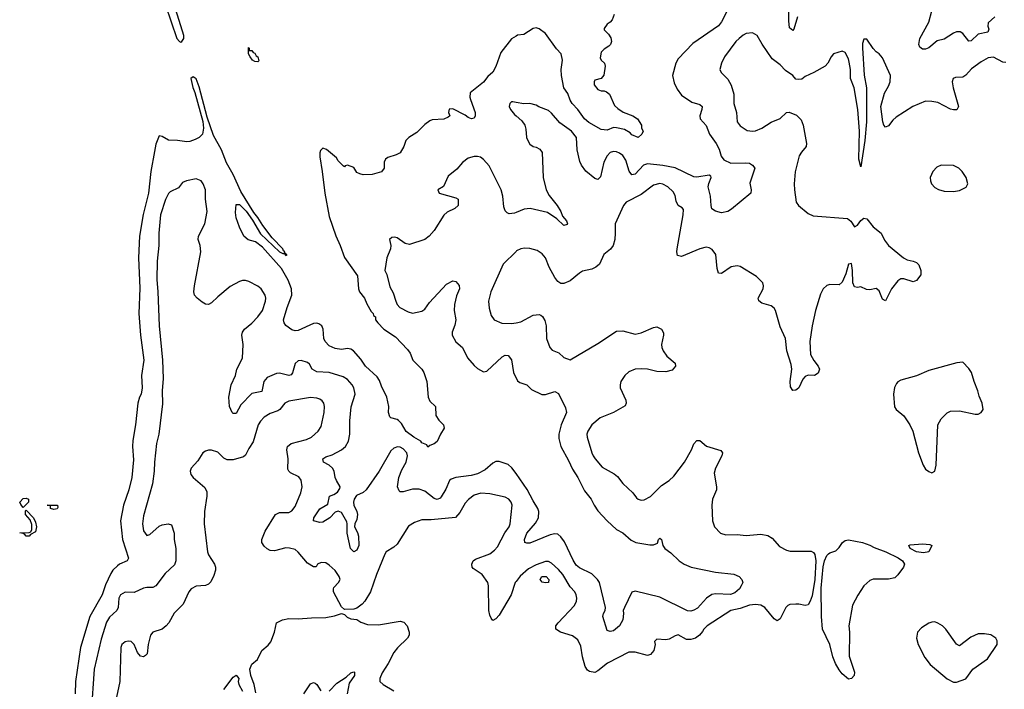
# Model space of a CAD drawing. Header units: inches. Extents: x 1834610 to 2027685, y 642842 to 774116.
# Tile 630 of 632: x 2016788 to 2023159, y 762200 to 766531. Entities that reach past the tile are written whole.
import ezdxf

# ---------------------------------------------------------------- set-up
doc = ezdxf.new("R2010")
doc.units = ezdxf.units.IN
doc.header["$MEASUREMENT"] = 0
doc.layers.add('C0716', color=7, linetype='Continuous')
doc.layers.add('C0726', color=7, linetype='Continuous')

msp = doc.modelspace()

# ---------------------------------------------------------------- linework, layer by layer
at = {"layer": 'C0716', "color": 5}
for points, elevation in [([(2017696.2, 766736.2), (2017804.3, 766410), (2017823.2, 766390), (2017830, 766386.8), (2017838.4, 766390), (2017851.4, 766408.6), (2017849.4, 766430), (2017755.6, 766735.6)], 240), ([(2020000, 766425.6), (2019970, 766407), (2019901.5, 766318.5), (2019870, 766229), (2019850, 766192.7), (2019816.7, 766163.3), (2019790, 766127.8), (2019702.8, 766057.2), (2019701.1, 766030), (2019704.9, 766015.1), (2019735.6, 765930), (2019736.4, 765910), (2019730, 765894), (2019710.7, 765889.3), (2019690, 765897.6), (2019670, 765913.3), (2019590, 765955.6), (2019568.3, 765951.7), (2019562.8, 765930), (2019571, 765910), (2019559.8, 765900.2), (2019532.3, 765887.7), (2019456.8, 765883.2), (2019442.5, 765877.5), (2019410, 765853.2), (2019358.3, 765801.7), (2019306.8, 765770), (2019287.7, 765750), (2019273, 765710), (2019250.3, 765669.7), (2019223.9, 765656.1), (2019170, 765639.6), (2019156.3, 765630), (2019146.7, 765610), (2019147.7, 765570), (2019130, 765548.2), (2019069.6, 765529.6), (2019010, 765527.6), (2018990, 765533.6), (2018970, 765543.6), (2018950, 765575.8), (2018910, 765589.6), (2018894.9, 765585.1), (2018890, 765579), (2018883.2, 765583.2), (2018850, 765619), (2018838.4, 765638.4), (2018772.7, 765692.7), (2018750, 765699.3), (2018734.3, 765685.7), (2018729.6, 765670.4), (2018730, 765644.7), (2018746.5, 765550), (2018762.4, 765410), (2018790, 765258.8), (2018833.5, 765133.5), (2018862.4, 765070), (2018890, 764994), (2018974.9, 764874.9), (2018980.7, 764790), (2018987.2, 764770), (2019020.3, 764730), (2019033.5, 764693.5), (2019062.8, 764642.8), (2019076.3, 764630), (2019078, 764618), (2019090.6, 764610), (2019090.8, 764590.8), (2019104.7, 764570), (2019145.5, 764530), (2019220.3, 764480.3), (2019298.2, 764398.2), (2019313.9, 764373.9), (2019332.4, 764330), (2019390, 764271.6), (2019403.8, 764250), (2019422, 764190), (2019431.3, 764090), (2019443.2, 764063.2), (2019478, 764030), (2019480.5, 763970), (2019500.3, 763940.3), (2019530.3, 763910), (2019535.5, 763890), (2019511, 763850), (2019490, 763802), (2019470, 763788), (2019442, 763778), (2019430, 763766), (2019422, 763782), (2019390, 763795.3), (2019384.5, 763804.5), (2019339.3, 763830), (2019290, 763868.4), (2019258.9, 763918.9), (2019239.3, 763939.3), (2019230, 763946), (2019190, 763955.1), (2019183.1, 763963.1), (2019175.1, 763990), (2019176.3, 764030), (2019164.8, 764090), (2019130, 764160.7), (2019117.2, 764197.2), (2019100.8, 764220.8), (2019025.8, 764290), (2018995.2, 764335.2), (2018949.1, 764389.1), (2018930, 764400.3), (2018910, 764403.5), (2018870, 764398.2), (2018830, 764403.5), (2018790, 764422.7), (2018764.1, 764450), (2018756.2, 764470), (2018752.7, 764530), (2018743.1, 764550), (2018724.3, 764564.2), (2018710, 764569), (2018690, 764566.9), (2018590, 764519.9), (2018570, 764518.9), (2018550, 764524.6), (2018510, 764552.4), (2018499, 764570), (2018495.5, 764590), (2018519.1, 764670), (2018549.1, 764750), (2018547.2, 764790), (2018525.6, 764845.6), (2018481.4, 764921.4), (2018359, 765059), (2018314.8, 765094.8), (2018266.3, 765106.3), (2018238.4, 765130), (2018210, 765189), (2018189.6, 765250), (2018184.9, 765284.9), (2018190, 765336), (2018210, 765334.9), (2018253.3, 765293.3), (2018294.7, 765234.7), (2018346.8, 765146.8), (2018470, 765030.5), (2018490, 765019.3), (2018499.9, 765019.9), (2018510, 765006), (2018519, 765010), (2018512.3, 765012.3), (2018510, 765019), (2018500.2, 765020.2), (2018503.7, 765030), (2018495.3, 765035.3), (2018490.8, 765050), (2018421.1, 765121.1), (2018360.7, 765200.7), (2018330, 765250.9), (2018303.2, 765283.2), (2018219.8, 765419.8), (2018170, 765529.6), (2018125.9, 765605.9), (2018093.4, 765690), (2018042, 765782), (2018001.4, 765901.4), (2017950, 766096.9), (2017930, 766149.8), (2017910, 766162.2), (2017896.8, 766150), (2017908.4, 766091.6), (2017921, 766061), (2017973.4, 765873.4), (2017977.7, 765830), (2017971.5, 765790), (2017950.5, 765770), (2017923.7, 765756.3), (2017890, 765743.5), (2017870, 765741), (2017810, 765749.7), (2017751.2, 765751.2), (2017710, 765776), (2017690, 765779), (2017670, 765725.2), (2017660.3, 765679.7), (2017637.8, 765550), (2017621.1, 765410), (2017588.3, 765271.7), (2017563.8, 765130), (2017557.3, 764990), (2017565.4, 764794.6), (2017560.1, 764630), (2017570.1, 764490.1), (2017592.1, 764330), (2017577.1, 764230), (2017580.5, 764150), (2017574.5, 764110), (2017564.4, 764090), (2017553.6, 764050), (2017538.5, 763910), (2017520.2, 763810), (2017517.6, 763770), (2017524.8, 763684.8), (2017513.8, 763570), (2017494.6, 763490), (2017459.2, 763390), (2017440.7, 763290), (2017453.7, 763170), (2017491.5, 763048.5), (2017483.6, 763030), (2017434, 763010), (2017420.3, 762999.7), (2017390.9, 762970), (2017378, 762950), (2017343.9, 762876.1), (2017321.2, 762810), (2017241.8, 762670), (2017180.9, 762470), (2017149.6, 762250), (2017147.3, 762170)], 240), ([(2020000, 765996.1), (2019979.8, 766000.2), (2019970, 765999.3), (2019960.7, 765990), (2019955.5, 765970), (2019963.1, 765950), (2019990, 765919.1), (2020000, 765910.4)], 260), ([(2020000, 765283.7), (2019990, 765279.3), (2019956.5, 765276.5), (2019942, 765282), (2019930, 765295.3), (2019921.2, 765321.1), (2019915.1, 765390), (2019904.4, 765430), (2019825.9, 765585.9), (2019790, 765626.9), (2019770, 765641), (2019750, 765647.2), (2019730, 765647.4), (2019690, 765636), (2019653, 765607), (2019615.8, 765564.2), (2019561.7, 765518.3), (2019530, 765451.8), (2019494.8, 765430), (2019502, 765410), (2019610, 765379.5), (2019624.9, 765370), (2019625.5, 765330), (2019604.9, 765310), (2019554, 765286), (2019532.3, 765267.7), (2019470, 765167.6), (2019437.8, 765130), (2019410, 765109.8), (2019310, 765076.8), (2019282.9, 765082.9), (2019230, 765120.7), (2019215.3, 765124.7), (2019196.9, 765123.1), (2019182, 765110), (2019188.8, 765070), (2019187.4, 765050), (2019164.6, 764990), (2019150.4, 764910), (2019163.4, 764883.4), (2019184.1, 764804.1), (2019204.8, 764764.8), (2019221.4, 764710), (2019230.1, 764690.1), (2019247.8, 764670), (2019302.4, 764642.4), (2019330, 764633.8), (2019390, 764645.5), (2019410, 764658.7), (2019439, 764701), (2019550, 764819.6), (2019590, 764843.1), (2019610, 764837.1), (2019631.6, 764811.6), (2019633.6, 764790), (2019615.6, 764744.4), (2019601.2, 764690), (2019600.2, 764650), (2019611.3, 764590), (2019604, 764556), (2019585.7, 764510), (2019587, 764490), (2019610, 764448.2), (2019652.7, 764410), (2019684.9, 764344.9), (2019730, 764293.4), (2019750, 764275.5), (2019790, 764253.4), (2019810, 764258), (2019910, 764350.3), (2019930, 764360.4), (2019950, 764359.1), (2019970, 764331), (2019983.8, 764250), (2019991.2, 764230), (2020000, 764213.8)], 260), ([(2020000, 763595.1), (2019973.2, 763633.2), (2019950, 763653.1), (2019890, 763674), (2019870, 763674.2), (2019850, 763663.2), (2019799.6, 763620.4), (2019750, 763594.3), (2019710, 763583.8), (2019609.4, 763570.6), (2019581.1, 763558.9), (2019570, 763549.8), (2019546.3, 763493.7), (2019516, 763444), (2019510, 763436.5), (2019490, 763428.5), (2019470, 763435), (2019410, 763482.5), (2019373.5, 763493.5), (2019330, 763494.5), (2019270, 763476.4), (2019250, 763477.4), (2019243.3, 763483.3), (2019233.6, 763510), (2019241.3, 763570), (2019260.3, 763619.7), (2019289.8, 763670), (2019298.2, 763710), (2019293, 763730), (2019270, 763756), (2019250, 763765.3), (2019232.6, 763767.4), (2019210, 763760.4), (2019190, 763741.6), (2019115.3, 763610), (2019030.2, 763490), (2019010, 763472.9), (2018966.9, 763453.1), (2018951.7, 763430), (2018948.2, 763410), (2018951.4, 763391.4), (2018970.3, 763350), (2018973.7, 763330), (2018970, 763298), (2018956.3, 763270), (2018954.9, 763250), (2018974.1, 763214.1), (2018981, 763190), (2018982.3, 763130), (2018970, 763099.7), (2018949.6, 763090), (2018929.8, 763110), (2018907.6, 763210), (2018908, 763270), (2018904.2, 763284.2), (2018870, 763342.7), (2018850, 763353.2), (2018830, 763346.6), (2018794.9, 763310), (2018750, 763281.7), (2018730, 763278.3), (2018689.6, 763290), (2018691.2, 763310), (2018730, 763367.9), (2018782, 763398), (2018794, 763450), (2018821, 763459), (2018844.9, 763475.1), (2018860.5, 763499.5), (2018862.6, 763510), (2018839, 763550), (2018830.7, 763570), (2018823.7, 763610), (2018812.1, 763630), (2018790, 763650.8), (2018754.7, 763670), (2018749.7, 763690), (2018770, 763703.6), (2018810, 763716.6), (2018870.9, 763750), (2018895.8, 763770), (2018915.4, 763804.6), (2018925.4, 763850), (2018923.7, 763936.3), (2018932.1, 764027.8), (2018958.4, 764110), (2018950.7, 764150), (2018939.8, 764170), (2018910, 764203.5), (2018880.6, 764220.6), (2018790, 764248.5), (2018710, 764254.3), (2018680.7, 764270), (2018662.5, 764302.5), (2018650, 764314.7), (2018610, 764327.7), (2018590, 764324.7), (2018570, 764308), (2018553.8, 764246.2), (2018545, 764235), (2018530, 764229), (2018470, 764244.4), (2018450, 764243.5), (2018390, 764216.8), (2018368.3, 764191.7), (2018354.4, 764125.6), (2018290, 764113.5), (2018219.8, 764040.2), (2018190, 763984.2), (2018170, 763983.5), (2018162.4, 763990), (2018145.3, 764030), (2018142, 764090), (2018156.8, 764170), (2018184.5, 764230), (2018193.6, 764270), (2018230, 764341.6), (2018235.4, 764430), (2018226.2, 764490), (2018230.8, 764509.2), (2018243.5, 764530), (2018290, 764569.2), (2018328.8, 764610), (2018359, 764650), (2018379.8, 764710), (2018381.8, 764730), (2018377.6, 764750), (2018350.7, 764790.7), (2018330, 764808.2), (2018270, 764838.7), (2018250, 764844.2), (2018230, 764844.2), (2018210, 764838), (2018150, 764805.4), (2018070, 764739.1), (2018030, 764698.9), (2018010.2, 764689.8), (2017990, 764690.9), (2017970, 764703.1), (2017936.8, 764730), (2017920.3, 764750), (2017915, 764770), (2017919.1, 764810), (2017960.2, 765030), (2017955.7, 765070), (2017943.8, 765110), (2017944.8, 765130), (2017986.4, 765210), (2018001.1, 765290), (2017990.6, 765370), (2017989.8, 765430), (2017976.4, 765470), (2017961.6, 765490), (2017930, 765501.1), (2017866.8, 765490), (2017842.4, 765477.6), (2017815.3, 765444.7), (2017762.5, 765417.5), (2017752.2, 765407.8), (2017731.6, 765368.4), (2017699.4, 765270), (2017688.1, 765150), (2017688.7, 765070), (2017678.6, 764970), (2017674.8, 764850), (2017682.7, 764770), (2017690.1, 764550), (2017712, 764330), (2017715.9, 764210), (2017710.1, 764130.1), (2017713.1, 764046.9), (2017688.1, 763850), (2017673.8, 763790), (2017660.6, 763670), (2017659.1, 763610), (2017647.5, 763530), (2017590, 763322.7), (2017583.5, 763270), (2017590, 763224), (2017610, 763194.9), (2017630, 763201.7), (2017690, 763255.6), (2017710, 763263.6), (2017750, 763270.3), (2017770, 763263), (2017787.4, 763210), (2017787.2, 763170), (2017797.8, 763110), (2017799, 763030), (2017790, 763005), (2017730, 762949.6), (2017670, 762868.3), (2017650, 762857.6), (2017610, 762858), (2017590, 762853.5), (2017530, 762825.4), (2017470, 762828.2), (2017441.7, 762810), (2017429.4, 762790), (2017424.5, 762730), (2017417.8, 762710), (2017370, 762666), (2017350, 762633.7), (2017315, 762525), (2017270.6, 762329.4), (2017250.1, 762049.9)], 260), ([(2020000, 765032.3), (2019916.5, 764950), (2019837.7, 764770), (2019822.2, 764710), (2019825.2, 764665.2), (2019838, 764618), (2019859.3, 764590), (2019907.6, 764567.6), (2019970, 764565.3), (2020000, 764571.5)], 280), ([(2020000, 762897.5), (2019994.2, 762890), (2019968.1, 762810), (2019890, 762679.7), (2019870, 762655.4), (2019850, 762645.6), (2019839.8, 762659.8), (2019830, 762679.5), (2019823.8, 762710), (2019821.2, 762870), (2019816.5, 762890), (2019781.7, 762941.7), (2019722.2, 762982.2), (2019716.8, 762990), (2019714.6, 763010), (2019722.7, 763030), (2019737.3, 763042.7), (2019830, 763076.6), (2019861, 763099), (2019879.5, 763120.5), (2019928.5, 763211.5), (2019955, 763250), (2019962.5, 763270), (2019974.6, 763390), (2019968.6, 763410), (2019953.7, 763430), (2019930, 763442), (2019830, 763464.4), (2019771.8, 763468.2), (2019730, 763455.8), (2019691.3, 763428.7), (2019670, 763404.5), (2019636.4, 763343.6), (2019608.2, 763311.8), (2019450, 763296.5), (2019390, 763296.8), (2019342.1, 763277.9), (2019304.1, 763255.9), (2019230, 763138), (2019210, 763119.1), (2019160.4, 763090), (2019150, 763075.1), (2019096.4, 762943.6), (2019057.4, 762830), (2019021.3, 762770), (2019003.8, 762750), (2018970, 762725.1), (2018950, 762717.6), (2018890, 762716), (2018870, 762733.2), (2018819.8, 762830), (2018818, 762850), (2018821.9, 762858.1), (2018851.2, 762890), (2018861, 762910), (2018855.1, 762930), (2018830, 762968.6), (2018790, 763003.5), (2018770, 763018.7), (2018739.3, 763020.7), (2018714.8, 763010), (2018706.8, 762993.2), (2018690, 762992), (2018650, 763015.1), (2018590, 763087.4), (2018570, 763103.5), (2018533.9, 763113.9), (2018510, 763114.6), (2018436.2, 763096.2), (2018410, 763098.6), (2018390, 763107.9), (2018370, 763125.1), (2018355.3, 763150), (2018355.8, 763170), (2018377.1, 763222.9), (2018444.4, 763330), (2018470, 763342.8), (2018530, 763343.2), (2018550, 763353.7), (2018570, 763381.6), (2018607.8, 763470), (2018615.9, 763510), (2018610, 763553.6), (2018593.5, 763573.5), (2018540.1, 763600.1), (2018529.8, 763610), (2018524, 763624), (2018525.4, 763690), (2018516.5, 763750), (2018520.7, 763770), (2018545.7, 763790), (2018643.9, 763816.1), (2018676.9, 763830), (2018719.7, 763870), (2018739.2, 763900.8), (2018759, 763990), (2018760.3, 764030), (2018755.3, 764050), (2018745.7, 764065.7), (2018730, 764076.5), (2018710, 764083.7), (2018670, 764086.5), (2018530, 764064), (2018504.4, 764050), (2018472, 764010), (2018459.2, 764000.8), (2018410, 763983.2), (2018370, 763959.3), (2018345.5, 763934.5), (2018332.3, 763910), (2018299.9, 763800.1), (2018270, 763758), (2018250, 763714.7), (2018236.3, 763703.7), (2018170, 763684.8), (2018130, 763683.9), (2018110, 763694.3), (2018070, 763733.7), (2018030, 763747.2), (2018010, 763746.3), (2017990, 763740.7), (2017974, 763730), (2017942, 763678), (2017897.3, 763630), (2017890.6, 763610), (2017896.3, 763590), (2017910.7, 763570), (2017985.9, 763505.9), (2017998.3, 763478.3), (2018000.2, 763450), (2017983.2, 763350), (2017982.9, 763270), (2018004.6, 763090), (2018011, 763070), (2018048.8, 763010), (2018055, 762990), (2018055, 762970), (2018044.5, 762935.5), (2018024.8, 762895.2), (2018010, 762880.2), (2017990, 762872.2), (2017930, 762867.5), (2017898.9, 762850), (2017883.7, 762830), (2017846.4, 762750), (2017788.5, 762691.5), (2017752.7, 762630), (2017736, 762610), (2017710, 762589.9), (2017648.8, 762570), (2017634.4, 762550), (2017620.7, 762490), (2017613.4, 762430), (2017602.3, 762417.7), (2017590, 762409.7), (2017570, 762413.3), (2017550, 762438), (2017528.4, 762490), (2017508.8, 762508.8), (2017490, 762512.2), (2017470, 762507.9), (2017449.3, 762490.7), (2017443.3, 762470), (2017435.3, 762250), (2017413.7, 762150)], 280), ([(2018316.6, 762176.6), (2018305.3, 762230), (2018283.5, 762290), (2018277.4, 762330), (2018290, 762361.6), (2018327.6, 762392.4), (2018354.7, 762450), (2018395.3, 762484.7), (2018413.5, 762506.5), (2018436.3, 762570), (2018450, 762630.5), (2018489, 762650), (2018530, 762657.8), (2018590, 762656), (2018677.1, 762662.8), (2018770, 762663.9), (2018825.7, 762674.3), (2018870, 762691.3), (2018890, 762684), (2018906.6, 762666.6), (2018930, 762654.9), (2018970, 762650.5), (2018995.1, 762635.1), (2019039.4, 762619.4), (2019110, 762617.8), (2019250, 762640.2), (2019273.9, 762633.9), (2019294.6, 762610), (2019308.9, 762570), (2019307.6, 762550), (2019296.9, 762530), (2019232.5, 762467.5), (2019210, 762437.6), (2019173.6, 762366.4), (2019132.9, 762307.2), (2019119.1, 762270), (2019119.6, 762250), (2019141.1, 762230), (2019210, 762190.2)], 280), ([(2018110, 762198), (2018170, 762278), (2018190, 762291.8), (2018205.5, 762270), (2018202.6, 762250), (2018206.7, 762230), (2018230, 762187.2)], 280), ([(2018790, 762187.2), (2018840.2, 762239.8), (2018901.8, 762278.2), (2018930, 762306), (2018950, 762313), (2018954.8, 762310), (2018953.7, 762290), (2018921.2, 762238.7), (2018907.7, 762170)], 260), ([(2018627.8, 762170), (2018670, 762234.9), (2018690, 762243.8), (2018699.2, 762239.2), (2018710, 762230.7), (2018736.3, 762190)], 260)]:
    msp.add_lwpolyline(points, dxfattribs=dict(at, elevation=elevation))
at = {"layer": 'C0716', "color": 5, "elevation": 220}
for points in [[(2018330, 766258), (2018310, 766261.2), (2018295.3, 766270), (2018279, 766290), (2018269, 766310), (2018268.7, 766351.3), (2018272.7, 766347.3), (2018272.7, 766332.7), (2018290, 766331.3), (2018298.8, 766318.8), (2018310, 766314), (2018318, 766298), (2018330, 766290.5), (2018334.8, 766265.2)], [(2016810, 763375.3), (2016795.1, 763395.1), (2016790, 763410.7), (2016810, 763434.4), (2016830, 763435.5), (2016844.7, 763430), (2016846, 763410)], [(2016830, 763189.5), (2016822, 763202), (2016810, 763208.7), (2016788.4, 763211.6), (2016850, 763214.8), (2016860.4, 763219.6), (2016866.6, 763233.4), (2016866.8, 763266.8), (2016856, 763296), (2016827, 763330), (2016825.2, 763354.8), (2016830, 763358), (2016877.3, 763310), (2016890, 763282), (2016897.1, 763250), (2016890, 763219), (2016858, 763202), (2016850, 763189.5)], [(2017010, 763363.6), (2016988.7, 763370), (2016987.3, 763387.3), (2016966, 763390), (2017034, 763390), (2017036, 763376), (2017030, 763367.8)]]:
    msp.add_lwpolyline(points, close=True, dxfattribs=at)
at = {"layer": 'C0726', "color": 5}
for points, elevation in [([(2021381, 766619), (2021330, 766517.6), (2021310, 766492.6), (2021143, 766377), (2021050, 766278.7), (2021032.9, 766250), (2021012.6, 766170), (2021023.5, 766123.5), (2021042.8, 766082.7), (2021070, 766042.4), (2021137, 765997), (2021190, 765982), (2021203.6, 765970), (2021202.3, 765950), (2021190.2, 765910), (2021190.3, 765890), (2021230, 765846.4), (2021251.3, 765790), (2021295.8, 765730), (2021313.6, 765693.6), (2021327.8, 765647.8), (2021345, 765625), (2021390, 765602.7), (2021486, 765606), (2021510, 765603), (2021530.4, 765590.4), (2021544.4, 765570), (2021513.3, 765473.3), (2021521.1, 765430), (2021519.3, 765410), (2021394.7, 765305.3), (2021370.2, 765289.8), (2021330, 765283), (2021290, 765291.8), (2021267.7, 765307.7), (2021261.5, 765330), (2021258.7, 765390), (2021243.5, 765450), (2021247.7, 765472.3), (2021263.5, 765510), (2021259.5, 765519.5), (2021250, 765524.7), (2021170, 765513), (2021150, 765514), (2021030, 765572.6), (2020950, 765587.2), (2020850, 765598.3), (2020825, 765590), (2020770, 765532.9), (2020750, 765528.5), (2020732.5, 765552.5), (2020710, 765623.5), (2020690, 765652), (2020670, 765668.5), (2020650, 765676.4), (2020630, 765678.9), (2020610, 765672.8), (2020590, 765651.6), (2020568.7, 765610), (2020545.4, 765514.6), (2020530, 765497.4), (2020510, 765503.5), (2020451.4, 765551.4), (2020422.6, 765590), (2020413.2, 765613.2), (2020396.5, 765690), (2020390.8, 765770), (2020358.7, 765810), (2020283.5, 765863.5), (2020230, 765926.6), (2020210, 765942.9), (2020147.3, 765967.3), (2020130, 765979), (2020090, 765989), (2020050, 765986), (2020000, 765996.1)], 260), ([(2020634.4, 766565.6), (2020621, 766530), (2020610, 766515.3), (2020590, 766502), (2020570, 766475.3), (2020570, 766464.7), (2020597.3, 766437.3), (2020613.3, 766413.3), (2020617.6, 766390), (2020610.5, 766370), (2020600.6, 766359.4), (2020570, 766341.6), (2020550, 766320.9), (2020544.8, 766284.8), (2020550.5, 766270), (2020572.7, 766250), (2020577, 766230), (2020567.4, 766172.6), (2020550, 766151.8), (2020510, 766139.3), (2020504.4, 766130), (2020506, 766110), (2020530, 766078.7), (2020550, 766070.3), (2020570, 766070.3), (2020584.8, 766064.8), (2020603.7, 766050), (2020637.2, 765977.2), (2020657.5, 765957.5), (2020692.8, 765932.8), (2020756, 765910), (2020786, 765890), (2020811.3, 765850), (2020812, 765830), (2020822, 765810), (2020814, 765790), (2020790, 765769.3), (2020750, 765786), (2020738.7, 765798.7), (2020700.7, 765820.7), (2020650, 765832.7), (2020630, 765833.2), (2020590, 765817), (2020550, 765820.7), (2020470, 765866), (2020443.5, 765890), (2020399.8, 765950), (2020363.4, 765990), (2020350.7, 766010), (2020334.5, 766054.5), (2020309.2, 766090), (2020293.2, 766170), (2020292.5, 766210), (2020300.2, 766270), (2020292.2, 766310), (2020262.7, 766342.7), (2020190, 766441.2), (2020150, 766472.7), (2020130, 766479.3), (2020110, 766475.1), (2020050, 766436.2), (2020010, 766431.8), (2020000, 766425.6)], 240), ([(2021820.2, 766550), (2021796.9, 766470), (2021790, 766461.3), (2021770, 766479.3), (2021764.5, 766524.5), (2021765.3, 766594.7)], 260), ([(2023097.7, 766550), (2023054.9, 766510), (2023053.6, 766490), (2023059, 766470), (2023052.7, 766450), (2022990, 766436.8), (2022945.2, 766394.8), (2022930, 766392), (2022890, 766442), (2022873.5, 766453.5), (2022850, 766453.3), (2022830, 766445.2), (2022770, 766405.6), (2022724.7, 766395.3), (2022670, 766349.2), (2022650, 766341.2), (2022630, 766341.2), (2022613.3, 766353.3), (2022605.1, 766370), (2022612.6, 766410), (2022670, 766514.9), (2022690.5, 766589.5)], 260), ([(2023170, 766254.8), (2023150, 766255.7), (2023090, 766289.1), (2023055.8, 766284.2), (2023010, 766259.5), (2022945.9, 766214.1), (2022910, 766172.4), (2022890, 766158.5), (2022842.4, 766157.6), (2022828.4, 766151.6), (2022822.4, 766130), (2022828.6, 766091.5), (2022862.8, 765970), (2022852, 765948), (2022830, 765947.2), (2022810, 765953.6), (2022730, 765994.7), (2022690, 766002.9), (2022650, 766004.8), (2022568, 765970), (2022458.8, 765901.2), (2022437.6, 765882.4), (2022410, 765844.5), (2022390, 765836), (2022379.5, 765850), (2022373.3, 765870), (2022359.2, 765970), (2022383.1, 766056.9), (2022410, 766102), (2022420.9, 766130), (2022422.2, 766170), (2022370, 766284.5), (2022350, 766309.5), (2022330, 766322.9), (2022310, 766345.1), (2022270, 766405.2), (2022250, 766406), (2022242.1, 766377.9), (2022240.7, 766350), (2022253.1, 766173.1), (2022268.1, 766090), (2022268.4, 765870), (2022256.8, 765750), (2022230, 765579), (2022218.8, 765630), (2022222, 765810), (2022211.4, 765950), (2022188.5, 766090), (2022164.6, 766150), (2022164.4, 766210), (2022156, 766256), (2022150, 766279.1), (2022130, 766318.7), (2022110, 766326.9), (2022054.8, 766310), (2022038, 766290), (2022018.4, 766250), (2021999.1, 766230), (2021927.3, 766190), (2021870, 766164.2), (2021850, 766146.6), (2021830, 766143.5), (2021810, 766147.6), (2021790, 766169.6), (2021743.7, 766203.7), (2021710, 766239.7), (2021658, 766278), (2021592.3, 766372.3), (2021559.5, 766430), (2021530, 766447.3), (2021490, 766441.7), (2021470, 766432.1), (2021443.7, 766410), (2021423.1, 766390), (2021349, 766290), (2021328.8, 766250), (2021319.5, 766210), (2021326.4, 766190), (2021370, 766146.7), (2021392.2, 766107.8), (2021408.2, 766050), (2021409.2, 765990), (2021426.9, 765930), (2021430, 765871), (2021450, 765844.4), (2021495.6, 765815.6), (2021530, 765810.3), (2021550, 765812.8), (2021590, 765829), (2021650, 765867.4), (2021708.6, 765891.4), (2021750, 765930.5), (2021767.5, 765932.5), (2021814.2, 765914.2), (2021844.4, 765884.4), (2021857.6, 765850), (2021880.3, 765730), (2021877.6, 765710), (2021846.3, 765673.7), (2021832.9, 765650), (2021806.6, 765546.6), (2021799.1, 765470), (2021801.3, 765430), (2021813.4, 765350), (2021827.9, 765330), (2021890, 765276.9), (2021922.9, 765262.9), (2022145.6, 765245.6), (2022167.2, 765227.2), (2022190, 765192.2), (2022210, 765202.3), (2022230, 765232), (2022250, 765247.4), (2022270, 765242.4), (2022310, 765190.4), (2022361.6, 765150), (2022384.7, 765104.7), (2022410.4, 765070), (2022506, 764990), (2022530, 764978.5), (2022570.2, 764970.2), (2022590, 764961.3), (2022605.3, 764945.2), (2022619.5, 764910), (2022618.3, 764881.7), (2022590, 764843.6), (2022570, 764836.3), (2022510, 764856.1), (2022490, 764854), (2022470, 764842.3), (2022430.2, 764790), (2022390, 764712.3), (2022370, 764724.5), (2022350, 764778), (2022330, 764793.6), (2022290, 764783.6), (2022266.6, 764786.6), (2022230, 764803.6), (2022210, 764798.7), (2022190, 764802.9), (2022179.3, 764830), (2022176.5, 764910), (2022170, 764955.1), (2022150, 764949.5), (2022133.3, 764886.7), (2022110, 764833.6), (2022090, 764816.2), (2022030, 764818.4), (2022010, 764811.6), (2021986.7, 764790), (2021970, 764756), (2021936.5, 764650), (2021915, 764550), (2021901.4, 764450), (2021906.2, 764366.3), (2021926.2, 764326.2), (2021955.8, 764290), (2021963.7, 764270), (2021954.4, 764245.6), (2021930.8, 764230), (2021890, 764231.1), (2021870, 764224), (2021855, 764205), (2021830.3, 764149.7), (2021819, 764141), (2021810, 764135.1), (2021790, 764132.7), (2021776.1, 764156.1), (2021774.2, 764190), (2021783.4, 764270), (2021780, 764300), (2021752, 764390), (2021742.9, 764470), (2021710, 764543.6), (2021678.5, 764650), (2021670, 764665.1), (2021650, 764680.8), (2021590, 764698.4), (2021570, 764713.2), (2021565.6, 764730), (2021598, 764790), (2021601, 764810), (2021597.3, 764830), (2021556.8, 764870), (2021450, 764935.9), (2021430, 764939.8), (2021392.1, 764932.1), (2021330, 764889.8), (2021310, 764891.3), (2021301.6, 764921.6), (2021291.8, 765011.8), (2021270, 765044), (2021250, 765056.4), (2021230, 765059.2), (2021190, 765049.8), (2021070, 764998.8), (2021045.6, 765005.6), (2021040.3, 765030), (2021042.3, 765050), (2021082, 765270), (2021082.6, 765302.6), (2021074.8, 765314.8), (2021048.1, 765330), (2021036.8, 765356.8), (2021030, 765395.1), (2021017.6, 765417.6), (2020981.3, 765450), (2020950, 765466.4), (2020930, 765470.8), (2020890, 765460.4), (2020810, 765400.2), (2020712.7, 765350), (2020695.3, 765330), (2020641.1, 765210), (2020642, 765150), (2020638.2, 765110), (2020628.3, 765071.7), (2020612.1, 765048), (2020568.4, 765011.6), (2020539.6, 764950), (2020515.8, 764930), (2020490, 764918.5), (2020430, 764903.9), (2020410, 764892.3), (2020350, 764842), (2020310, 764824.8), (2020290, 764824.4), (2020270, 764836.9), (2020250, 764864.7), (2020213.8, 764930), (2020189.9, 764989.9), (2020170, 765016.9), (2020137.3, 765037.3), (2020090, 765051.1), (2020053.6, 765053.6), (2020030.2, 765049.8), (2020003.9, 765036.1), (2020000, 765032.3)], 280), ([(2020000, 765910.4), (2020037.6, 765877.6), (2020057.3, 765850), (2020063.8, 765823.8), (2020066.7, 765770), (2020076.3, 765750), (2020090, 765726.8), (2020110, 765710.8), (2020130, 765706.8), (2020154.4, 765694.4), (2020170, 765671.3), (2020175.6, 765510), (2020194.7, 765430), (2020214.7, 765394.8), (2020266.3, 765330), (2020290.2, 765290), (2020301.2, 765261.2), (2020326.8, 765230), (2020333.4, 765210), (2020330, 765206), (2020310, 765199.3), (2020263.3, 765243.3), (2020203.5, 765283.5), (2020090.9, 765310.9), (2020053.3, 765306.7), (2020000, 765283.7)], 260), ([(2020000, 764571.5), (2020030, 764577.7), (2020110, 764620.3), (2020150, 764624.9), (2020159.9, 764619.9), (2020172.1, 764612), (2020186.5, 764586.5), (2020194, 764550), (2020196.5, 764470), (2020218.4, 764410), (2020233, 764393), (2020276.9, 764376.9), (2020310, 764346.7), (2020350, 764330.3), (2020530, 764436), (2020650, 764516.2), (2020690, 764518.6), (2020770, 764496.5), (2020810, 764505.2), (2020890, 764540.8), (2020910, 764544.4), (2020940.3, 764530), (2020954.7, 764505.3), (2020954.9, 764490), (2020940.2, 764430), (2020942.9, 764410), (2020951.3, 764390), (2020975.8, 764355.8), (2021028.8, 764310), (2021031.6, 764290), (2021010, 764265), (2020970, 764253.2), (2020910, 764255.2), (2020850, 764270.7), (2020810, 764273.7), (2020770, 764270.7), (2020730, 764252.9), (2020702.8, 764230), (2020677.8, 764190), (2020672.8, 764170), (2020674.7, 764150), (2020711.1, 764070), (2020712.3, 764050), (2020705.4, 764034.6), (2020630, 763991.4), (2020543.8, 763956.2), (2020490.1, 763909.9), (2020464, 763870), (2020459, 763850), (2020460.9, 763830), (2020489.3, 763730), (2020499.3, 763710), (2020511.3, 763690), (2020557.4, 763637.4), (2020634.1, 763594.1), (2020656.2, 763576.2), (2020691.7, 763531.7), (2020756.5, 763470), (2020779.4, 763439.4), (2020790, 763430.4), (2020810, 763423.7), (2020830, 763426), (2020870, 763446.3), (2020940.9, 763519.1), (2020989.8, 763550.1), (2021021.1, 763578.9), (2021089.4, 763669.4), (2021134.3, 763750), (2021150, 763787.3), (2021170, 763810.4), (2021190, 763810.4), (2021232.3, 763772.3), (2021325.5, 763745.5), (2021336.4, 763730), (2021331.9, 763710), (2021290.4, 763630), (2021281.7, 763598.3), (2021296.9, 763510), (2021296.5, 763490), (2021271.6, 763430), (2021267.4, 763390), (2021270.3, 763290), (2021283.7, 763250), (2021323, 763210), (2021358.2, 763198.2), (2021430, 763201.3), (2021490, 763194), (2021584.2, 763204.2), (2021630, 763195.3), (2021658, 763178), (2021703.9, 763123.9), (2021750, 763100.2), (2021774.5, 763094.5), (2021910, 763093), (2021924.5, 763084.5), (2021932.3, 763072.3), (2021939.9, 763030), (2021932.4, 762910), (2021915.5, 762804.5), (2021904, 762770), (2021890, 762746.8), (2021870, 762741.8), (2021830, 762751.4), (2021810, 762751.6), (2021771.8, 762748.2), (2021758, 762742), (2021745.6, 762730), (2021710, 762655.4), (2021690, 762643.5), (2021670, 762656.8), (2021608.8, 762728.9), (2021584.6, 762744.6), (2021550, 762747.9), (2021510, 762744.9), (2021450, 762723.4), (2021390, 762710.5), (2021236, 762610), (2021214, 762590), (2021207, 762573), (2021188, 762550), (2021160.7, 762530), (2021130, 762522.6), (2021102.6, 762522.6), (2021050, 762551.8), (2021030, 762546), (2020990, 762523.7), (2020970, 762519.3), (2020910, 762524), (2020896, 762510), (2020900.7, 762490), (2020890.5, 762450), (2020870, 762426), (2020850, 762418), (2020770, 762439.5), (2020730, 762439.6), (2020590.8, 762370), (2020530, 762318.7), (2020510, 762309.6), (2020476.1, 762316.1), (2020463.3, 762323.3), (2020447.2, 762347.2), (2020429.2, 762409.2), (2020419, 762479), (2020399.6, 762519.6), (2020365.4, 762545.4), (2020287.3, 762570), (2020257.4, 762590), (2020256.9, 762610), (2020272, 762630), (2020378.8, 762741.2), (2020390.8, 762770), (2020392.8, 762790), (2020389.7, 762810), (2020379.7, 762830), (2020350, 762862.6), (2020302.6, 762942.6), (2020275.2, 762975.2), (2020230, 763016.1), (2020210, 763025.6), (2020190, 763026.1), (2020130, 763005.4), (2020081.6, 762978.4), (2020027.3, 762932.7), (2020000, 762897.5)], 280), ([(2020000, 764213.8), (2020010, 764195.3), (2020023.5, 764183.5), (2020070, 764170.2), (2020099.2, 764139.2), (2020166.8, 764106.8), (2020190, 764106.4), (2020250, 764126.5), (2020273.9, 764113.9), (2020319.6, 764019.6), (2020325.7, 763990), (2020292.1, 763910), (2020277.4, 763850), (2020276.7, 763823.3), (2020288.9, 763770), (2020339.6, 763679.6), (2020364.2, 763624.2), (2020400.5, 763570), (2020443.5, 763483.5), (2020486.4, 763430), (2020505.7, 763390), (2020530, 763354.9), (2020590.3, 763290), (2020650, 763234.3), (2020691.8, 763211.8), (2020745.4, 763165.4), (2020774.8, 763150), (2020865.8, 763134.2), (2020890, 763134.9), (2020914.8, 763145.2), (2020922.7, 763170), (2020930, 763177.3), (2020941, 763170), (2020950.5, 763130.5), (2020962.8, 763110), (2021001.7, 763081.7), (2021055.5, 763030), (2021087.7, 763010), (2021133.4, 762990), (2021290, 762958.7), (2021410, 762944.5), (2021442.6, 762930), (2021461.7, 762910), (2021466.9, 762890), (2021456.9, 762870), (2021446, 762850), (2021416.5, 762823.5), (2021387.4, 762812.6), (2021290, 762817.2), (2021266.8, 762813.2), (2021231.6, 762790), (2021174.9, 762725.1), (2021150, 762711.2), (2021130, 762706), (2021110, 762708.6), (2020930, 762795.8), (2020770, 762835.8), (2020750, 762827.8), (2020701.5, 762730), (2020692.8, 762710), (2020695.9, 762690), (2020690.9, 762650), (2020670, 762611.5), (2020630, 762577.6), (2020610, 762574), (2020590, 762580.9), (2020561.4, 762670), (2020565.3, 762690), (2020576.3, 762710), (2020578.5, 762730), (2020539, 762890), (2020527.4, 762910), (2020490, 762945.9), (2020410, 762985.6), (2020390, 763002.4), (2020370, 763034.8), (2020313.6, 763153.5), (2020290, 763186.4), (2020270, 763202.4), (2020250, 763205.8), (2020221.2, 763198.7), (2020090, 763146), (2020070, 763144.7), (2020057.2, 763150), (2020054.7, 763170), (2020069.8, 763210), (2020124.8, 763275.2), (2020144.2, 763310), (2020147.7, 763350), (2020141.4, 763370), (2020110, 763418.3), (2020072.2, 763492.2), (2020000, 763595.1)], 260)]:
    msp.add_lwpolyline(points, dxfattribs=dict(at, elevation=elevation))
for points, elevation in [([(2022750.2, 765589.8), (2022723.4, 765576.6), (2022696.1, 765550), (2022679.6, 765510), (2022681.3, 765490), (2022688, 765470), (2022710, 765446.5), (2022733.3, 765433.3), (2022770, 765422.9), (2022830, 765420.2), (2022870, 765425.6), (2022911.8, 765448.2), (2022922.4, 765470), (2022913, 765510), (2022886, 765550), (2022865.1, 765570), (2022830, 765587.8)], 320), ([(2022890, 764316.9), (2022852.5, 764312.5), (2022670, 764263), (2022590, 764227.8), (2022490, 764200.3), (2022470.2, 764189.8), (2022460.9, 764179.1), (2022448.7, 764151.3), (2022442.3, 764110), (2022447.7, 764027.7), (2022460.3, 764010), (2022508.5, 763968.5), (2022547.9, 763910), (2022566.9, 763870), (2022604, 763730), (2022633.7, 763650), (2022650, 763624.4), (2022670, 763608.4), (2022690, 763600.4), (2022710, 763611), (2022719.2, 763650), (2022729.8, 763910), (2022750, 763950.3), (2022790, 763988.8), (2022810, 763999.6), (2022870, 764001.5), (2022970, 763979.3), (2022990, 763980.5), (2023009, 763990), (2023022, 764010), (2023016, 764050), (2022996.4, 764096.4), (2022988.7, 764130), (2022963.8, 764190), (2022946, 764250), (2022930, 764275.1)], 320), ([(2022150, 762266.6), (2022110, 762300.7), (2022090, 762326), (2022067.6, 762367.6), (2022050.6, 762410), (2022030.4, 762490.4), (2021982.6, 762590), (2021975.4, 762670), (2021975.2, 762855.2), (2021987.9, 762992.1), (2021995.6, 763030), (2022010, 763064.7), (2022022.7, 763077.3), (2022030, 763083.5), (2022070, 763096.5), (2022090, 763116.5), (2022111.6, 763150), (2022130, 763162.5), (2022150, 763167.4), (2022242.4, 763150), (2022290, 763132.7), (2022316.4, 763116.4), (2022392.6, 763090), (2022473.2, 763050), (2022501.2, 763030), (2022514.2, 763010), (2022507.8, 762990), (2022470, 762939.7), (2022450, 762921.4), (2022410, 762912.7), (2022310, 762912.1), (2022290, 762904.2), (2022251.2, 762868.8), (2022211.3, 762808.7), (2022176.2, 762743.8), (2022154, 762610), (2022157.7, 762570), (2022154.4, 762414.4), (2022190.4, 762310), (2022187.3, 762290), (2022170, 762269.2)], 280), ([(2022636.7, 763083.3), (2022590, 763089), (2022549.8, 763110), (2022542, 763130), (2022550, 763134.9), (2022630, 763142), (2022677.3, 763137.3), (2022691.3, 763130), (2022670, 763089.5)], 280), ([(2020190, 762887.7), (2020170, 762892.7), (2020155.1, 762910), (2020167.3, 762930), (2020194.9, 762930), (2020211.9, 762910), (2020210, 762889.8)], 280), ([(2022710, 762635.8), (2022690, 762635.1), (2022670, 762627.9), (2022622.5, 762597.5), (2022598, 762570), (2022590.2, 762530), (2022600.8, 762490), (2022645.1, 762405.1), (2022680, 762360), (2022790, 762267.9), (2022830, 762247.2), (2022850, 762246), (2022910, 762267.3), (2022954.7, 762330), (2023050, 762397.8), (2023114, 762490), (2023113.4, 762513.4), (2023104.5, 762530), (2023071.6, 762551.6), (2023030, 762559.8), (2022990, 762558.5), (2022942.7, 762537.3), (2022870, 762481.3), (2022850, 762493), (2022779.8, 762590), (2022759.1, 762610), (2022730, 762628.8)], 320)]:
    msp.add_lwpolyline(points, close=True, dxfattribs=dict(at, elevation=elevation))

doc.saveas('drawing.dxf')
